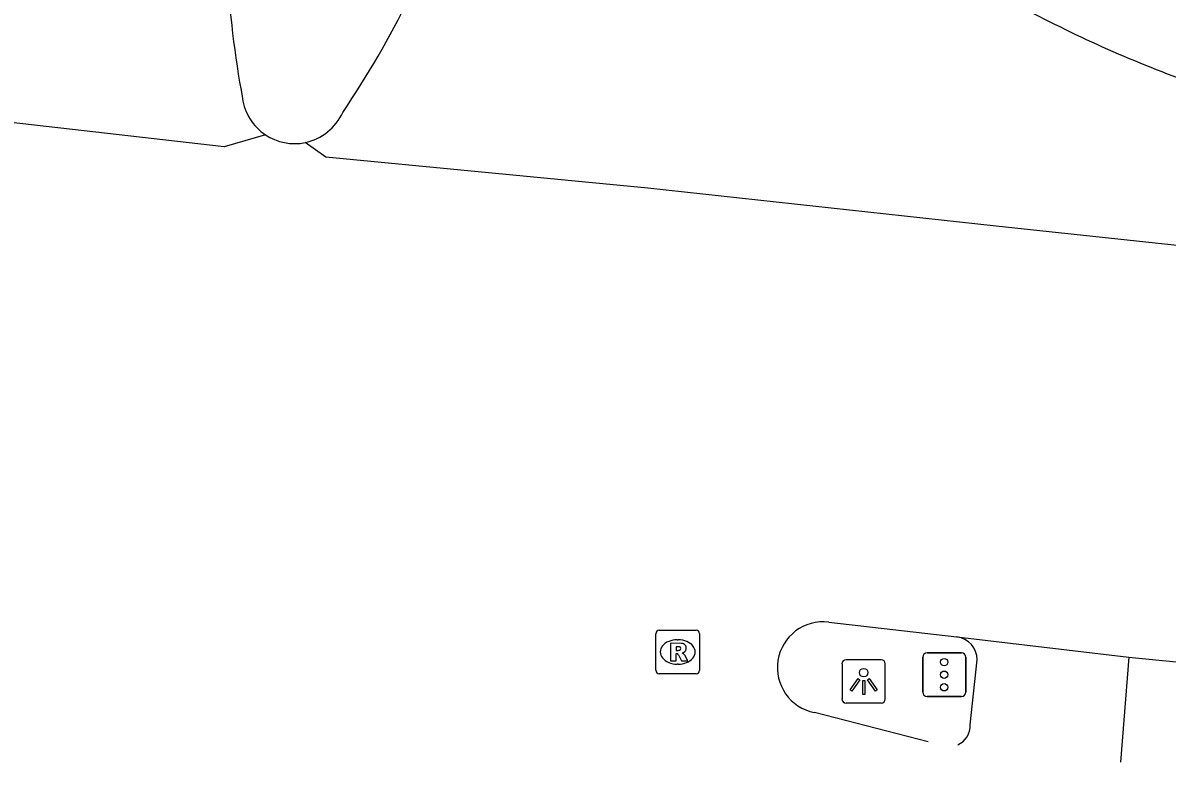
# Model space of a CAD drawing. Extents: x 161928 to 163055, y 386475 to 387428.
# Drawn here: x 162174.42 to 162200.76, y 386494.48 to 386511.51 of the extents above; entities that cross this region are included whole.
import ezdxf

# ---------------------------------------------------------------- set-up
doc = ezdxf.new("R2010")
doc.units = 0
for name, color, linetype in [('IMGEO_Fietspad_gesloten', 7, 'Continuous'), ('IMGEO_Lichtpunt', 7, 'Continuous'), ('IMGEO_Rijbaan_lokaal_gesloten', 7, 'Continuous'), ('IMGEO_Rijbaan_regionaal_gesloten', 7, 'Continuous'), ('IMGEO_Rioolput', 7, 'Continuous'), ('IMGEO_Verkeersregelinstallatiepaal', 7, 'Continuous')]:
    doc.layers.add(name, color=color, linetype=linetype)

msp = doc.modelspace()

# ---------------------------------------------------------------- linework, layer by layer
at = {"layer": 'IMGEO_Fietspad_gesloten'}
for points in [[(162196.229, 386495.342), (162196.391, 386496.836)], [(162199.885, 386496.898), (162199.688, 386494.481)]]:
    msp.add_lwpolyline(points, dxfattribs=at)
for centre, radius, start, end in [((162195.857, 386496.835), 0.534, 0.0827, 82.7933), ((162195.745, 386495.32), 0.484, 294.4667, 2.5916)]:
    msp.add_arc(centre, radius, start, end, dxfattribs=at)
at = {"layer": 'IMGEO_Lichtpunt'}
for p, q in [((162194.181, 386496.839), (162193.373, 386496.839)), ((162194.181, 386496.839), (162193.373, 386496.839)), ((162193.279, 386496.744), (162193.279, 386495.937)), ((162193.279, 386496.744), (162193.279, 386495.937)), ((162194.275, 386495.937), (162194.275, 386496.744)), ((162194.275, 386495.937), (162194.275, 386496.744)), ((162193.373, 386495.843), (162194.181, 386495.843)), ((162193.373, 386495.843), (162194.181, 386495.843))]:
    msp.add_line(p, q, dxfattribs=at)
for points in [[(162193.653, 386496.408), (162193.692, 386496.38), (162193.504, 386496.118), (162193.466, 386496.145), (162193.653, 386496.408)], [(162193.755, 386496.36), (162193.802, 386496.36), (162193.802, 386496.038), (162193.755, 386496.038), (162193.755, 386496.36)], [(162193.865, 386496.38), (162193.903, 386496.407), (162194.09, 386496.145), (162194.051, 386496.117), (162193.865, 386496.38)]]:
    msp.add_lwpolyline(points, dxfattribs=at)
msp.add_circle((162193.778, 386496.542), 0.0994, dxfattribs=at)
for centre, start, end in [((162193.373, 386496.744), 90, 180), ((162193.373, 386496.744), 90, 180), ((162194.181, 386496.744), 0, 90), ((162194.181, 386496.744), 0, 90), ((162193.373, 386495.937), 180, 270), ((162193.373, 386495.937), 180, 270), ((162194.181, 386495.937), 270, 0), ((162194.181, 386495.937), 270, 360)]:
    msp.add_arc(centre, 0.0946, start, end, dxfattribs=at)
at = {"layer": 'IMGEO_Rijbaan_lokaal_gesloten'}
for centre, radius, start, end in [((162203.89, 386514.229), 24.816, 176.3977, 190.3531), ((162163.168, 386522.043), 22.478, 325.9215, 341.4872), ((162211.178, 386537.501), 29.09, 241.8382, 250.358), ((162180.68, 386509.942), 1.214, 188.1908, 236.2987), ((162180.678, 386509.941), 1.213, 281.6234, 336.0029)]:
    msp.add_arc(centre, radius, start, end, dxfattribs=at)
at = {"layer": 'IMGEO_Rijbaan_regionaal_gesloten'}
for points in [[(162180.006, 386508.932), (162179.056, 386508.655), (162163.735, 386510.405), (162159.679, 386511.138)], [(162204.29, 386506.024), (162196.831, 386506.83), (162188.808, 386507.699), (162181.394, 386508.419), (162180.922, 386508.753)], [(162192.974, 386497.706), (162195.924, 386497.365)], [(162195.924, 386497.365), (162199.885, 386496.898)], [(162199.885, 386496.898), (162203.303, 386496.561)], [(162195.261, 386494.952), (162192.643, 386495.624)]]:
    msp.add_lwpolyline(points, dxfattribs=at)
for centre, radius, start, end in [((162180.68, 386509.947), 1.219, 236.4298, 281.456), ((162192.847, 386496.659), 1.055, 83.0641, 258.8691)]:
    msp.add_arc(centre, radius, start, end, dxfattribs=at)
at = {"layer": 'IMGEO_Rioolput'}
for p, q in [((162188.997, 386496.592), (162188.997, 386497.444)), ((162189.072, 386497.518), (162189.924, 386497.518)), ((162189.998, 386497.444), (162189.998, 386496.592)), ((162189.485, 386497.298), (162189.51, 386497.298)), ((162189.508, 386496.738), (162189.483, 386496.738)), ((162189.924, 386496.518), (162189.072, 386496.518))]:
    msp.add_line(p, q, dxfattribs=at)
for points in [[(162188.997, 386496.592), (162188.997, 386497.444)], [(162189.072, 386497.518), (162189.924, 386497.518)], [(162189.998, 386497.444), (162189.998, 386496.592)], [(162189.586, 386497.216), (162189.334, 386497.218), (162189.334, 386496.818)], [(162189.512, 386497.137), (162189.458, 386497.137), (162189.458, 386497.056)], [(162189.334, 386496.818), (162189.458, 386496.818), (162189.458, 386496.98), (162189.469, 386496.98)], [(162189.458, 386497.056), (162189.51, 386497.056)], [(162189.516, 386496.951), (162189.587, 386496.818), (162189.727, 386496.818), (162189.662, 386496.944)], [(162189.924, 386496.518), (162189.072, 386496.518)]]:
    msp.add_lwpolyline(points, dxfattribs=at)
for centre, radius, start, end in [((162189.074, 386497.442), 0.0765, 91.552, 178.448), ((162189.074, 386497.442), 0.0765, 91.552, 178.448), ((162189.922, 386497.442), 0.0765, 1.552, 88.448), ((162189.922, 386497.442), 0.0765, 1.552, 88.448), ((162189.518, 386497.041), 0.0964, 77.0061, 93.1865), ((162189.532, 386497.098), 0.0378, 276.6634, 79.6772), ((162189.585, 386497.106), 0.109, 350.3612, 89.416), ((162189.583, 386497.106), 0.112, 277.5842, 350.9817), ((162189.468, 386496.927), 0.0533, 26.0293, 88.6989), ((162189.494, 386497.245), 0.19, 274.7715, 282.9687), ((162189.567, 386496.891), 0.108, 29.5134, 73.7905), ((162189.074, 386496.594), 0.0765, 181.552, 268.448), ((162189.074, 386496.594), 0.0765, 181.552, 268.448), ((162189.922, 386496.594), 0.0765, 271.552, 358.448), ((162189.922, 386496.594), 0.0765, 271.552, 358.448)]:
    msp.add_arc(centre, radius, start, end, dxfattribs=at)
for centre, major_axis, ratio, start_param, end_param in [((162189.484, 386497.018), (-0.387, 0.002), 0.722429, 4.712389, 7.853982), ((162189.509, 386497.018), (-0.39, 0.002), 0.717154, 1.570796, 4.712389)]:
    msp.add_ellipse(centre, major_axis=major_axis, ratio=ratio, start_param=start_param, end_param=end_param, dxfattribs=at)
at = {"layer": 'IMGEO_Verkeersregelinstallatiepaal'}
for p, q in [((162195.137, 386496.095), (162195.137, 386496.895)), ((162195.137, 386496.895), (162195.137, 386496.095)), ((162195.237, 386496.995), (162196.027, 386496.995)), ((162196.027, 386496.995), (162195.237, 386496.995)), ((162196.127, 386496.895), (162196.127, 386496.095)), ((162196.127, 386496.095), (162196.127, 386496.895)), ((162196.027, 386495.995), (162195.237, 386495.995)), ((162195.237, 386495.995), (162196.027, 386495.995))]:
    msp.add_line(p, q, dxfattribs=at)
for centre in [(162195.632, 386496.785), (162195.632, 386496.495), (162195.632, 386496.205)]:
    msp.add_circle(centre, 0.085, dxfattribs=at)
for centre, start, end in [((162195.237, 386496.895), 90, 180), ((162195.237, 386496.895), 90, 180), ((162196.027, 386496.895), 0, 90), ((162196.027, 386496.895), 360, 90), ((162195.237, 386496.095), 180, 270), ((162195.237, 386496.095), 180, 270), ((162196.027, 386496.095), 270, 0), ((162196.027, 386496.095), 270, 0)]:
    msp.add_arc(centre, 0.1, start, end, dxfattribs=at)

doc.saveas('drawing.dxf')
